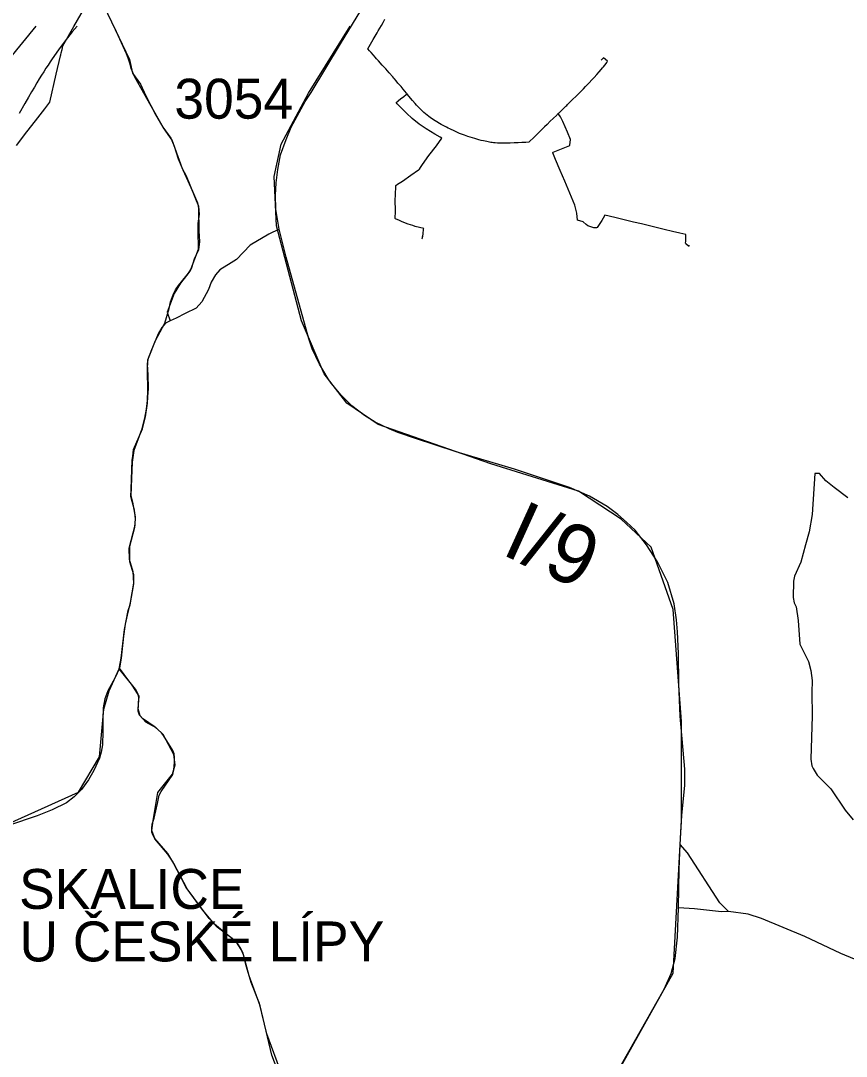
# Model space of a CAD drawing. Extents: x -789162 to -606354, y -1062736 to -945481.
# Drawn here: x -725439 to -723370, y -972579 to -969985 of the extents above; entities that cross this region are included whole.
import ezdxf

# ---------------------------------------------------------------- set-up
doc = ezdxf.new("R2010")
doc.units = 0
for name, color, linetype in [('_SIRSI VZTAHY_CYKLOTRASY MISTNI S', 7, 'Continuous'), ('_SIRSI VZTAHY_CYKLOTRASY MISTNI_POPIS', 7, 'Continuous'), ('_SIRSI VZTAHY_ELEKTRICKE VEDENI VN 110 kV N', 7, 'Continuous'), ('_SIRSI VZTAHY_NATURA_EVL_POPIS_KOD', 7, 'Continuous'), ('_SIRSI VZTAHY_SILNICE I TRIDY_NAVRH', 7, 'Continuous'), ('_SIRSI VZTAHY_SILNICE I TRIDY_STAV', 7, 'Continuous'), ('_SIRSI VZTAHY_SILNICE III TRIDY_STAV', 7, 'Continuous'), ('_SIRSI VZTAHY_SILNICE_STAV_POPIS', 7, 'Continuous'), ('_SIRSI VZTAHY_VTL PLYNOVOD', 7, 'Continuous')]:
    doc.layers.add(name, color=color, linetype=linetype)

msp = doc.modelspace()

# ---------------------------------------------------------------- linework, layer by layer
at = {"layer": '_SIRSI VZTAHY_CYKLOTRASY MISTNI S'}
for points in [[(-725191.6, -971608.2), (-725186.6, -971582), (-725178.5, -971509.8), (-725168.9, -971462), (-725163.9, -971448.4), (-725155.5, -971395.2), (-725155.4, -971373.1), (-725165.2, -971340.8), (-725165.5, -971301.4), (-725152.9, -971253.4), (-725151.3, -971232.4), (-725153.4, -971210.9), (-725162.3, -971177.1), (-725161.7, -971158.4), (-725158.9, -971085.8), (-725157.7, -971076.4), (-725155.6, -971059), (-725133.6, -971007), (-725125.8, -970977.6), (-725121.1, -970943.1), (-725119.8, -970927.3), (-725118.7, -970907.2), (-725118.8, -970870.3), (-725120, -970860.5), (-725120.8, -970843.9), (-725118.2, -970829.9), (-725100.9, -970786.1), (-725077.6, -970742.6), (-725066.2, -970705.6), (-725063.1, -970689.3), (-725056, -970669), (-725050.3, -970659.4), (-725042.9, -970648.1), (-725013.8, -970612.5), (-724993.1, -970557.1), (-724993.5, -970509.9), (-724993.7, -970492.8), (-724990.8, -970469.8), (-724992.4, -970450.8), (-725023.3, -970374.5), (-725033.2, -970355.7), (-725058.7, -970284), (-725080.6, -970253.3), (-725114.9, -970193), (-725152.9, -970126.2), (-725161.9, -970104.8), (-725164.8, -970091.4), (-725169.2, -970079.2), (-725173.1, -970068.1), (-725202.8, -970003.7), (-725205.5, -969998.4)], [(-723366, -971180.2), (-723399.9, -971153.9), (-723421.2, -971137.6), (-723437.4, -971118.9), (-723448.9, -971119.2), (-723455.7, -971221.8), (-723463, -971265.7), (-723472.4, -971298.2), (-723483.6, -971341.1), (-723499.8, -971376.1), (-723502.4, -971388.8), (-723502.6, -971430), (-723500.2, -971443.1), (-723495.3, -971452.8), (-723490.3, -971487.7), (-723486.1, -971546.9), (-723464.7, -971590), (-723458.7, -971612.5), (-723455, -971638.1), (-723456.4, -971668.1), (-723455.6, -971726.4), (-723458.6, -971835.1), (-723456.1, -971851.3), (-723453, -971858.5), (-723442.7, -971875.2), (-723408.9, -971908.8), (-723372.9, -971962.5), (-723352.8, -971986.7)], [(-725580.4, -972046.1), (-725294.1, -971917.7), (-725241, -971828.8), (-725230.4, -971709.4), (-725217.3, -971663.7), (-725191.6, -971608.2)], [(-724795.9, -972611.3), (-724809.2, -972576.6), (-724838.9, -972452.9), (-724865.7, -972377.8), (-724880.5, -972325.3), (-724886, -972311.4), (-724898.1, -972293.2), (-724908.3, -972283.8), (-724946.6, -972255.4), (-724966.1, -972233.9), (-725023.7, -972155.9), (-725058.1, -972089.9), (-725069.8, -972073), (-725102.3, -972034.1), (-725107.2, -972024.1), (-725109.7, -972017.3), (-725110.2, -972008), (-725108.8, -971997.6), (-725104.2, -971982.9), (-725096.1, -971946.1), (-725091.4, -971925), (-725087, -971915.4), (-725057.5, -971873.4), (-725054.5, -971861.6), (-725053.2, -971843.4), (-725053.1, -971829.8), (-725053.8, -971821.4), (-725057, -971812.7), (-725080.4, -971775.1), (-725085.6, -971768.7), (-725101.9, -971754.6), (-725133.1, -971732.8), (-725140.5, -971724.3), (-725144.3, -971714.7), (-725142.7, -971680.1), (-725144.6, -971671.8), (-725150.7, -971659.6), (-725191.6, -971608.2)]]:
    msp.add_lwpolyline(points, dxfattribs=at)
at = {"layer": '_SIRSI VZTAHY_ELEKTRICKE VEDENI VN 110 kV N'}
msp.add_lwpolyline([(-725400.8, -969998.4), (-725467.4, -970080.7), (-726124.3, -971283.9), (-726999.1, -972300.3), (-727295, -972504.9), (-727962.3, -972636.5), (-728859.6, -973156.6), (-729761, -973930.3), (-730001.6, -973967)], dxfattribs=at)
at = {"layer": '_SIRSI VZTAHY_SILNICE I TRIDY_NAVRH'}
msp.add_lwpolyline([(-725297.3, -969998.4), (-725309.5, -970013), (-725326.9, -970035.2), (-725343.7, -970057.8), (-725359.9, -970080.9), (-725364.9, -970088.3), (-725370, -970096.1), (-725375.3, -970104.2), (-725380.7, -970112.7), (-725386.2, -970121.6), (-725392, -970130.9), (-725398, -970140.9), (-725404.4, -970151.6), (-725411.2, -970163.2), (-725418.9, -970176.4), (-725428, -970192.2), (-725442.5, -970217.8)], dxfattribs=at)
at = {"layer": '_SIRSI VZTAHY_SILNICE I TRIDY_STAV'}
for points in [[(-724790.9, -970507), (-724799.1, -970457), (-724799.9, -970422.1), (-724798.8, -970390.7), (-724794.6, -970357.6), (-724787.2, -970320.9), (-724773.6, -970282.8), (-724760.6, -970251.4), (-724745.6, -970223.9), (-724725.7, -970187.2), (-724711.1, -970164.7), (-724637.5, -970042.6), (-724547.4, -969894.3)], [(-724822.1, -975912), (-724725.4, -975520.8), (-724645.7, -975156.3), (-724596.4, -974877.2), (-724385.8, -973796.9), (-724277.6, -973217.8), (-723803.4, -972371.1), (-723782.5, -971987.5), (-723782.5, -971740.7), (-723803.4, -971459.7), (-723858.4, -971304), (-723934.3, -971233.8), (-724040.5, -971163.5), (-724260.6, -971095.2), (-724543.2, -970996.5), (-724621, -970943.3), (-724677.9, -970869.3), (-724734.9, -970736.4), (-724797.5, -970499), (-724803.2, -970375.6), (-724786.1, -970294), (-724717.8, -970166.8), (-724613.4, -969998.4)], [(-723786.1, -972048.2), (-723781.9, -971975.6), (-723774.7, -971900.2), (-723774.4, -971859.6), (-723785.8, -971727.4), (-723789.8, -971645.5), (-723790.7, -971569.8), (-723793.1, -971515.6), (-723794.9, -971486.1), (-723801.2, -971445.6), (-723817, -971392.6), (-723842.8, -971340.8), (-723870.3, -971297.6), (-723899.1, -971261.2), (-723920.8, -971241.4), (-723942.4, -971221.9), (-723969, -971201.7), (-724013.2, -971176.2), (-724063.8, -971154.7), (-724201.4, -971108.5), (-724347.2, -971064.8), (-724449, -971031.3), (-724493.9, -971016.2), (-724515.4, -971007.6), (-724550.2, -970990.4), (-724577.1, -970973.6), (-724608.7, -970949.7), (-724635.4, -970923.1), (-724660.5, -970893.2), (-724668.4, -970882.4), (-724689.7, -970845.4), (-724707.9, -970807.1), (-724716.8, -970782.2), (-724773, -970577.7), (-724790.9, -970507)], [(-723790.4, -972206.5), (-723788.9, -972110.5), (-723786.1, -972048.2)], [(-724269.5, -973216.8), (-724261.9, -973189.5), (-724254.5, -973169.4), (-724237.9, -973138.7), (-724174.6, -973024.9), (-724031.4, -972773.1), (-723914.6, -972567.2), (-723826, -972410.6), (-723809, -972372), (-723798.7, -972333.9), (-723792.5, -972280.4), (-723790.4, -972207)], [(-723790.4, -972207), (-723790.4, -972206.5)]]:
    msp.add_lwpolyline(points, dxfattribs=at)
at = {"layer": '_SIRSI VZTAHY_SILNICE III TRIDY_STAV'}
for points in [[(-725230.6, -969947.8), (-725202.2, -970007.3), (-725166.2, -970082.2), (-725158.8, -970116.2), (-725138.5, -970144), (-725124.9, -970173.4), (-725099.7, -970221.7), (-725082.6, -970251.5), (-725062.7, -970279.2), (-725054.1, -970299.2), (-725044.3, -970330.9), (-725032.1, -970358.2), (-725008.1, -970411.9), (-724995.4, -970441.6), (-724992.9, -970454.6), (-724992.6, -970511.7), (-724990.8, -970538.1), (-724992.9, -970559.2), (-725003.6, -970582.7), (-725010.6, -970604.2), (-725020, -970619.4), (-725038.4, -970642.8), (-725054.2, -970668.1), (-725071.9, -970715.5), (-725064.3, -970736.4)], [(-724790.9, -970507), (-724816.4, -970519.5), (-724863.2, -970547.1), (-724897.9, -970583.1), (-724910.9, -970591.1), (-724939.7, -970609.3), (-724950.5, -970621.9), (-724961, -970640.1), (-724968, -970658.4), (-724984.6, -970689), (-724999.2, -970705.4), (-725026.4, -970718.7), (-725049.1, -970730.1), (-725064.3, -970736.4)], [(-725064.3, -970736.4), (-725076, -970742.9), (-725084.8, -970753.5), (-725094, -970769.3), (-725111.1, -970809.1), (-725120.6, -970835.7), (-725121.9, -970862.2), (-725121.2, -970909.7), (-725121.8, -970936.1), (-725123.9, -970957.9), (-725128.4, -970980.5), (-725135.8, -971010.2), (-725147.8, -971041.8), (-725155.4, -971061.5), (-725159.5, -971091), (-725161.4, -971152.6), (-725162.4, -971174.8), (-725158.6, -971191), (-725151.6, -971227.5), (-725152.8, -971249.2), (-725167.4, -971306.8), (-725166.8, -971333.8), (-725157.9, -971364.3), (-725155.7, -971393.9), (-725164, -971442.5), (-725171.4, -971473.9), (-725177, -971496.5), (-725181.1, -971526.8), (-725187.2, -971582.1), (-725190.8, -971607.1)], [(-725190.8, -971607.1), (-725203.1, -971631.7), (-725220.2, -971663.5), (-725227.8, -971683.8), (-725231.9, -971706.3), (-725232.9, -971734.3), (-725232.6, -971765.7), (-725233.2, -971798.7), (-725236.9, -971817.6), (-725241.5, -971832.7), (-725255.7, -971863.5), (-725268.9, -971886.9), (-725286.2, -971910.8), (-725304.6, -971929.2), (-725323.7, -971944.1), (-725359.6, -971962.1), (-725397.1, -971976.5), (-725468.8, -972000.7), (-725504, -972019.4), (-725543.7, -972039.4), (-725581.6, -972047.9)], [(-724784.2, -972624.5), (-724821.5, -972522.7), (-724840.5, -972446.8), (-724860.7, -972394.4), (-724874, -972352.6), (-724880.9, -972320.5), (-724888.8, -972306.4), (-724897.3, -972293.3), (-724918.4, -972276.3), (-724953, -972248.3), (-724983.3, -972212), (-725021.5, -972159.9), (-725054.8, -972095.9), (-725070, -972071.2), (-725102.2, -972033.9), (-725109.8, -972013.7), (-725107, -971988.2), (-725100.4, -971953.6), (-725094.7, -971918.2), (-725058.6, -971872.7), (-725051.7, -971849.3), (-725054.8, -971823.4), (-725081.4, -971773.4), (-725099, -971756.5), (-725125, -971741.8), (-725139.6, -971726), (-725144, -971708.3), (-725142.1, -971677.3), (-725151.6, -971660.9), (-725158.9, -971649.5), (-725179.3, -971622.6), (-725190.8, -971607.1)], [(-723665.3, -972216.3), (-723687, -972194.6), (-723767.4, -972069.6), (-723786.1, -972048.2)], [(-723665.3, -972216.3), (-723682.2, -972217), (-723750.4, -972209.9), (-723790.4, -972207)], [(-723315.4, -972349.6), (-723383.2, -972321.9), (-723473.5, -972278.8), (-723582.7, -972233.9), (-723616.1, -972222.7), (-723665.3, -972216.3)]]:
    msp.add_lwpolyline(points, dxfattribs=at)
at = {"layer": '_SIRSI VZTAHY_VTL PLYNOVOD'}
for points in [[(-725449.1, -970297.5), (-725422.9, -970263.7), (-725401.2, -970235.6), (-725378.1, -970205.8), (-725365.9, -970189.4), (-725365.9, -970189.4), (-725349.4, -970118.7), (-725338.8, -970072.9), (-725338.2, -970070.4), (-725338.2, -970070.3), (-725337, -970065.4), (-725334.4, -970057.3), (-725333, -970048), (-725305.4, -969999.7), (-725265, -969929)], [(-724470.4, -970168.5), (-724472.1, -970166.3), (-724480.4, -970156.5), (-724485.6, -970150.2), (-724489.6, -970145.6), (-724493.5, -970141.1), (-724498.1, -970135.3), (-724502.3, -970130.4), (-724503.8, -970128.6), (-724506.5, -970125.5), (-724515.3, -970115.4), (-724523.9, -970105.7), (-724532.6, -970096.1), (-724541.7, -970085.9), (-724546.8, -970080.2), (-724550.5, -970076.1), (-724554.4, -970071.7), (-724560.5, -970064.9), (-724564.8, -970060.1), (-724568.8, -970055.6), (-724565.1, -970049.3), (-724555.2, -970032.3), (-724545.2, -970015.1), (-724542.6, -970010.5), (-724534.9, -969997.2), (-724530.3, -969989.1), (-724525.9, -969981.2)], [(-724091.8, -970217.8), (-724091.3, -970217.3), (-724091, -970217), (-724089.4, -970215.5), (-724086, -970212.3), (-724085.1, -970211.4), (-724084, -970210.4), (-724083.3, -970209.6), (-724082.6, -970209), (-724081.5, -970207.9), (-724080.5, -970206.9), (-724080.1, -970206.5), (-724079.3, -970205.7), (-724078.6, -970205), (-724076.8, -970203.2), (-724074.9, -970201.4), (-724072.4, -970198.9), (-724070.5, -970197), (-724068.2, -970194.8), (-724064.7, -970191.3), (-724056.4, -970183.1), (-724046, -970172.8), (-724043.4, -970170.3), (-724040.9, -970167.9), (-724037.4, -970164.6), (-724034.3, -970161.6), (-724032.1, -970159.4), (-724028.2, -970155.4), (-724023, -970149.9), (-724020.8, -970147.6), (-724016.6, -970143.2), (-724014, -970140.4), (-724007.4, -970133.5), (-724001.7, -970127.3), (-723995.1, -970119.9), (-723988.8, -970112.9), (-723984, -970107.5), (-723980.7, -970103.4), (-723978.5, -970100.6), (-723975.2, -970096.3), (-723971.9, -970091.9), (-723970, -970089.7), (-723967.8, -970086.7), (-723978.1, -970077.8), (-723983.9, -970084.2)], [(-724431.2, -970525.1), (-724431.2, -970524.9), (-724430.5, -970519.2), (-724429, -970507.1), (-724428.7, -970505.2), (-724450.5, -970500.4), (-724456.3, -970498.3), (-724467.4, -970494.3), (-724482.7, -970488.5), (-724489, -970485.8), (-724499.1, -970481.7), (-724499.7, -970481.3), (-724500.2, -970480.7), (-724499.6, -970462.5), (-724499.9, -970433.1), (-724499.5, -970422.6), (-724499.2, -970415.5), (-724499, -970405.6), (-724499, -970405.5), (-724499, -970399.5), (-724498.8, -970397.8), (-724498.4, -970397.5), (-724494, -970394.7), (-724482.3, -970386.7), (-724461.2, -970371.9), (-724441.5, -970358.2), (-724440.5, -970357.4), (-724440.4, -970357.3), (-724439.7, -970356.8), (-724437, -970352.9), (-724431.7, -970345.2), (-724415.5, -970323), (-724397, -970298.5), (-724383.1, -970279.3), (-724387.2, -970276.8), (-724400.5, -970268.9), (-724422.3, -970255.5), (-724439.8, -970244.3), (-724457.9, -970229.8), (-724471.6, -970216.7), (-724481.4, -970207.4), (-724495, -970193.5), (-724495.5, -970192.9), (-724498, -970190.3), (-724498, -970190.3), (-724493.5, -970186.3), (-724492.3, -970185.3), (-724491.9, -970185), (-724487.2, -970181), (-724478.5, -970174.8), (-724478.3, -970174.7), (-724472.7, -970170.2), (-724472.2, -970169.8), (-724472, -970169.7)], [(-724472, -970169.7), (-724472.2, -970169.5), (-724472.1, -970169.4), (-724472, -970169.3), (-724471.8, -970169.2), (-724471.6, -970169.4)], [(-724472, -970169.7), (-724471.8, -970169.5), (-724471.6, -970169.4)], [(-724471.6, -970169.4), (-724471.4, -970169.2), (-724470.6, -970168.6), (-724470.4, -970168.5)], [(-724091.8, -970217.8), (-724094.4, -970220.2), (-724095.4, -970221.2), (-724104.4, -970229.9), (-724111.5, -970236.7), (-724119.6, -970244.7), (-724126.1, -970251.2), (-724144.3, -970269), (-724152.8, -970277.3), (-724163.3, -970287.5), (-724165.4, -970289.5), (-724172.8, -970289.9), (-724182.8, -970290.5), (-724192.3, -970291), (-724195.8, -970291.1), (-724202, -970291.3), (-724211.7, -970291.6), (-724216.5, -970291.8), (-724224.2, -970291.8), (-724234.7, -970291.8), (-724240.3, -970291.8), (-724243.5, -970291.8), (-724249.7, -970291.1), (-724254, -970290.6), (-724257.2, -970290.2), (-724260.6, -970289.7), (-724264.2, -970289), (-724267.3, -970288.4), (-724270.5, -970287.8), (-724279.2, -970286.1), (-724284.9, -970285), (-724290.4, -970283.4), (-724295.8, -970281.8), (-724300.6, -970280.4), (-724312.7, -970276.9), (-724318.2, -970274.9), (-724326.2, -970272), (-724338.7, -970267.4), (-724351.1, -970261.8), (-724363.5, -970256.2), (-724367.6, -970254.1), (-724371.6, -970251.9), (-724376.8, -970249.1), (-724384.7, -970244.8), (-724399.9, -970235.7), (-724409.5, -970229.8), (-724416.1, -970224.6), (-724428.7, -970214.6), (-724433.3, -970210), (-724440, -970203.2), (-724446.6, -970196.6), (-724450.5, -970192.2), (-724457.1, -970184.6), (-724461.8, -970179.2), (-724469.1, -970169.9), (-724469.8, -970169.2), (-724470.4, -970168.5)], [(-723764.8, -970549.3), (-723765, -970549.5), (-723765.9, -970548.9), (-723770.7, -970545), (-723771, -970544.6), (-723771.2, -970544.5), (-723771.7, -970543.9), (-723772, -970543.7), (-723772.6, -970541.6), (-723772.1, -970538.2), (-723771.6, -970522.8), (-723771.6, -970520.6), (-723786.7, -970517.3), (-723805.4, -970512.7), (-723826.4, -970507.6), (-723849.8, -970502.1), (-723866.4, -970498), (-723882.9, -970493.7), (-723903.3, -970489.3), (-723932.9, -970482.1), (-723946.8, -970478.7), (-723963.8, -970474.5), (-723974.5, -970471.7), (-723978.8, -970479.5), (-723982.4, -970485.8), (-723993.7, -970503.4), (-723995.9, -970504), (-724000.3, -970504.1), (-724002.8, -970503.8), (-724004.7, -970503.1), (-724017.4, -970498.8), (-724021.7, -970495.9), (-724029.4, -970489.2), (-724043.2, -970484.5), (-724045.2, -970466.7), (-724049.9, -970447.1), (-724075.3, -970387.3), (-724075.3, -970387.3), (-724086.6, -970360.4), (-724098.4, -970333), (-724105.5, -970316.1), (-724105.4, -970315.4), (-724104.7, -970314.6), (-724074.9, -970302.8), (-724062.7, -970297.9), (-724062.4, -970297.5), (-724062.2, -970296.9), (-724060.8, -970282.7), (-724068.5, -970264.3), (-724068.6, -970264.2), (-724080.2, -970237.4), (-724086, -970226), (-724087.3, -970223.5), (-724087.3, -970223.4), (-724091, -970219.2), (-724091.1, -970218.9)], [(-724091.4, -970218.5), (-724091.5, -970218.2), (-724091.8, -970217.8)], [(-724091.1, -970218.9), (-724090.9, -970218.8), (-724090.9, -970218.7), (-724091, -970218.6), (-724091.1, -970218.3), (-724091.4, -970218.5)], [(-724091.1, -970218.9), (-724091.2, -970218.8), (-724091.2, -970218.7), (-724091.4, -970218.5)], [(-724433.6, -970531.2), (-724432.4, -970530.8), (-724431.8, -970528.1), (-724431.4, -970526.4), (-724431.4, -970526.2)], [(-724431.4, -970526.2), (-724430.9, -970526.3), (-724430.8, -970526.1), (-724430.8, -970525.8), (-724430.7, -970525.4), (-724430.7, -970525.2), (-724431.2, -970525.1)], [(-724431.4, -970526.2), (-724431.4, -970525.9), (-724431.3, -970525.7), (-724431.2, -970525.1)], [(-723764.8, -970549.3), (-723765.1, -970549.1), (-723764.9, -970548.9), (-723764.8, -970548.7), (-723764.7, -970548.6), (-723764.5, -970548.7)], [(-723764.8, -970549.3), (-723764.6, -970549), (-723764.5, -970548.7)], [(-723762.7, -970549.8), (-723763.6, -970549.1), (-723763.7, -970549.1), (-723764.3, -970548.6), (-723764.5, -970548.7)]]:
    msp.add_lwpolyline(points, dxfattribs=at)

# ---------------------------------------------------------------- texts
at = {"layer": '_SIRSI VZTAHY_CYKLOTRASY MISTNI_POPIS'}
msp.add_text('3054', height=100, dxfattribs=at).set_placement((-725053.5, -970230.4))
at = {"layer": '_SIRSI VZTAHY_NATURA_EVL_POPIS_KOD'}
for s, p in [('SKALICE', (-725442.6, -972209.9)), ('U ČESKÉ LÍPY', (-725441.7, -972341.4))]:
    msp.add_text(s, height=100, dxfattribs=at).set_placement(p)
at = {"layer": '_SIRSI VZTAHY_SILNICE_STAV_POPIS'}
msp.add_text('I/9', height=150, rotation=335.5432, dxfattribs=at).set_placement((-724238.2, -971319.9))

doc.saveas('drawing.dxf')
